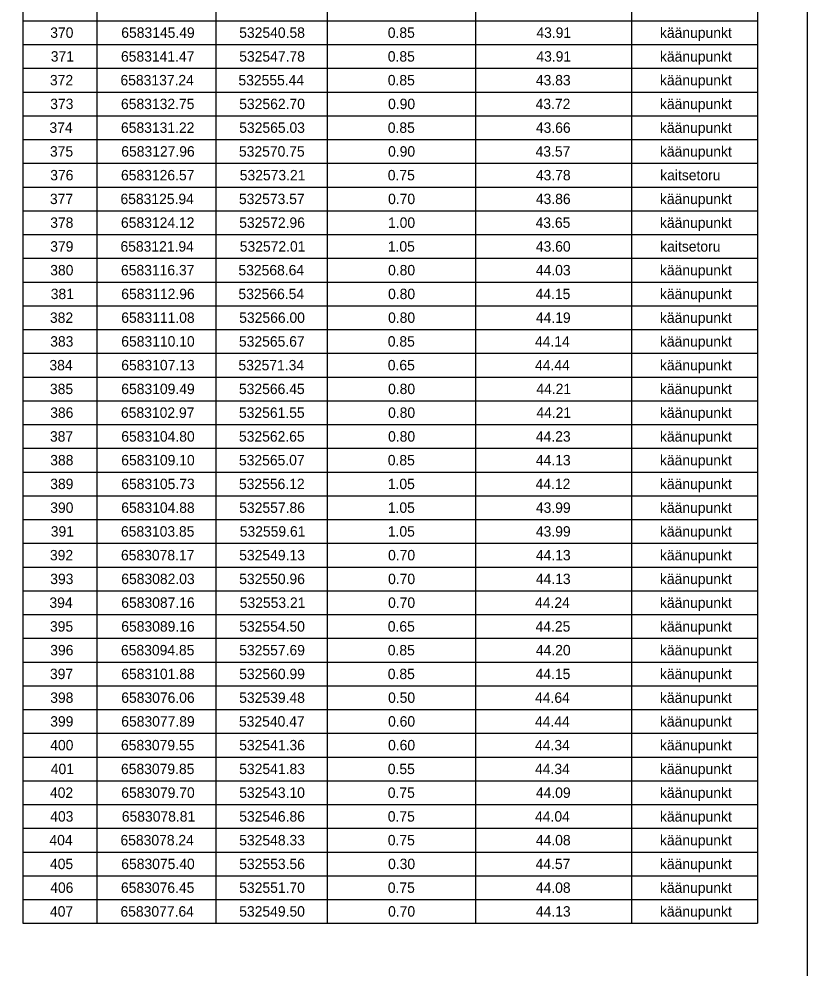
# Model space of a CAD drawing. Extents: x 532028 to 533559, y 6581810 to 6583914.
# Drawn here: x 532715.5 to 532768.6, y 6583005.9 to 6583069.9 of the extents above; entities that cross this region are included whole.
import ezdxf

# ---------------------------------------------------------------- set-up
doc = ezdxf.new("R2010")
doc.units = 0
doc.layers.add('ABIJOONIS', color=7, linetype='Continuous')
doc.layers.add('VORMISTUS', color=7, linetype='Continuous')

msp = doc.modelspace()

# ---------------------------------------------------------------- linework, layer by layer
at = {"layer": 'ABIJOONIS'}
for p, q in [((532715.732, 6583132.223), (532715.732, 6583009.023)), ((532720.732, 6583132.223), (532720.732, 6583009.023)), ((532728.732, 6583132.223), (532728.732, 6583009.023)), ((532736.232, 6583132.223), (532736.232, 6583009.023)), ((532746.232, 6583132.223), (532746.232, 6583009.023)), ((532756.732, 6583132.223), (532756.732, 6583009.023)), ((532765.232, 6583132.223), (532765.232, 6583009.023)), ((532715.732, 6583069.823), (532765.232, 6583069.823)), ((532715.732, 6583068.223), (532765.232, 6583068.223)), ((532715.732, 6583066.623), (532765.232, 6583066.623)), ((532715.732, 6583065.023), (532765.232, 6583065.023)), ((532715.732, 6583063.423), (532765.232, 6583063.423)), ((532715.732, 6583061.823), (532765.232, 6583061.823)), ((532715.732, 6583060.223), (532765.232, 6583060.223)), ((532715.732, 6583058.623), (532765.232, 6583058.623)), ((532715.732, 6583057.023), (532765.232, 6583057.023)), ((532715.732, 6583055.423), (532765.232, 6583055.423)), ((532715.732, 6583053.823), (532765.232, 6583053.823)), ((532715.732, 6583052.223), (532765.232, 6583052.223)), ((532715.732, 6583050.623), (532765.232, 6583050.623)), ((532715.732, 6583049.023), (532765.232, 6583049.023)), ((532715.732, 6583047.423), (532765.232, 6583047.423)), ((532715.732, 6583045.823), (532765.232, 6583045.823)), ((532715.732, 6583044.223), (532765.232, 6583044.223)), ((532715.732, 6583042.623), (532765.232, 6583042.623)), ((532715.732, 6583041.023), (532765.232, 6583041.023)), ((532715.732, 6583039.423), (532765.232, 6583039.423)), ((532715.732, 6583037.823), (532765.232, 6583037.823)), ((532715.732, 6583036.223), (532765.232, 6583036.223)), ((532715.732, 6583034.623), (532765.232, 6583034.623)), ((532715.732, 6583033.023), (532765.232, 6583033.023)), ((532715.732, 6583031.423), (532765.232, 6583031.423)), ((532715.732, 6583029.823), (532765.232, 6583029.823)), ((532715.732, 6583028.223), (532765.232, 6583028.223)), ((532715.732, 6583026.623), (532765.232, 6583026.623)), ((532715.732, 6583025.023), (532765.232, 6583025.023)), ((532715.732, 6583023.423), (532765.232, 6583023.423)), ((532715.732, 6583021.823), (532765.232, 6583021.823)), ((532715.732, 6583020.223), (532765.232, 6583020.223)), ((532715.732, 6583018.623), (532765.232, 6583018.623)), ((532715.732, 6583017.023), (532765.232, 6583017.023)), ((532715.732, 6583015.423), (532765.232, 6583015.423)), ((532715.732, 6583013.823), (532765.232, 6583013.823)), ((532715.732, 6583012.223), (532765.232, 6583012.223)), ((532715.732, 6583010.623), (532765.232, 6583010.623)), ((532715.732, 6583009.023), (532765.232, 6583009.023))]:
    msp.add_line(p, q, dxfattribs=at)
at = {"layer": 'VORMISTUS'}
msp.add_lwpolyline([(532186.558, 6582908.294), (532186.558, 6583323.794), (532768.558, 6583323.794), (532768.558, 6582908.294)], close=True, dxfattribs=at)

# ---------------------------------------------------------------- texts
at = {"layer": 'ABIJOONIS'}
for s, p in [('370', (532717.585, 6583068.673)), ('6583145.49', (532722.37, 6583068.673)), ('532540.58', (532730.315, 6583068.673)), ('0.85', (532740.322, 6583068.673)), ('43.91', (532750.33, 6583068.673)), ('käänupunkt', (532758.652, 6583068.673)), ('371', (532717.62, 6583067.073)), ('6583141.47', (532722.352, 6583067.073)), ('532547.78', (532730.315, 6583067.073)), ('0.85', (532740.322, 6583067.073)), ('43.91', (532750.33, 6583067.073)), ('käänupunkt', (532758.652, 6583067.073)), ('372', (532717.567, 6583065.473)), ('6583137.24', (532722.317, 6583065.473)), ('532555.44', (532730.262, 6583065.473)), ('0.85', (532740.322, 6583065.473)), ('43.83', (532750.295, 6583065.473)), ('käänupunkt', (532758.652, 6583065.473)), ('373', (532717.585, 6583063.873)), ('6583132.75', (532722.352, 6583063.873)), ('532562.70', (532730.315, 6583063.873)), ('0.90', (532740.34, 6583063.873)), ('43.72', (532750.277, 6583063.873)), ('käänupunkt', (532758.652, 6583063.873)), ('374', (532717.532, 6583062.273)), ('6583131.22', (532722.352, 6583062.273)), ('532565.03', (532730.315, 6583062.273)), ('0.85', (532740.322, 6583062.273)), ('43.66', (532750.295, 6583062.273)), ('käänupunkt', (532758.652, 6583062.273)), ('375', (532717.567, 6583060.673)), ('6583127.96', (532722.37, 6583060.673)), ('532570.75', (532730.297, 6583060.673)), ('0.90', (532740.34, 6583060.673)), ('43.57', (532750.277, 6583060.673)), ('käänupunkt', (532758.652, 6583060.673)), ('376', (532717.585, 6583059.073)), ('6583126.57', (532722.352, 6583059.073)), ('532573.21', (532730.35, 6583059.073)), ('0.75', (532740.322, 6583059.073)), ('43.78', (532750.295, 6583059.073)), ('kaitsetoru', (532758.67, 6583059.073)), ('377', (532717.567, 6583057.473)), ('6583125.94', (532722.317, 6583057.473)), ('532573.57', (532730.297, 6583057.473)), ('0.70', (532740.34, 6583057.473)), ('43.86', (532750.295, 6583057.473)), ('käänupunkt', (532758.652, 6583057.473)), ('378', (532717.585, 6583055.873)), ('6583124.12', (532722.352, 6583055.873)), ('532572.96', (532730.315, 6583055.873)), ('1.00', (532740.34, 6583055.873)), ('43.65', (532750.277, 6583055.873)), ('käänupunkt', (532758.652, 6583055.873)), ('379', (532717.585, 6583054.273)), ('6583121.94', (532722.317, 6583054.273)), ('532572.01', (532730.35, 6583054.273)), ('1.05', (532740.322, 6583054.273)), ('43.60', (532750.295, 6583054.273)), ('kaitsetoru', (532758.67, 6583054.273)), ('380', (532717.585, 6583052.673)), ('6583116.37', (532722.352, 6583052.673)), ('532568.64', (532730.262, 6583052.673)), ('0.80', (532740.34, 6583052.673)), ('44.03', (532750.295, 6583052.673)), ('käänupunkt', (532758.652, 6583052.673)), ('381', (532717.62, 6583051.073)), ('6583112.96', (532722.37, 6583051.073)), ('532566.54', (532730.262, 6583051.073)), ('0.80', (532740.34, 6583051.073)), ('44.15', (532750.277, 6583051.073)), ('käänupunkt', (532758.652, 6583051.073)), ('382', (532717.567, 6583049.473)), ('6583111.08', (532722.37, 6583049.473)), ('532566.00', (532730.315, 6583049.473)), ('0.80', (532740.34, 6583049.473)), ('44.19', (532750.295, 6583049.473)), ('käänupunkt', (532758.652, 6583049.473)), ('383', (532717.585, 6583047.873)), ('6583110.10', (532722.37, 6583047.873)), ('532565.67', (532730.297, 6583047.873)), ('0.85', (532740.322, 6583047.873)), ('44.14', (532750.242, 6583047.873)), ('käänupunkt', (532758.652, 6583047.873)), ('384', (532717.532, 6583046.273)), ('6583107.13', (532722.37, 6583046.273)), ('532571.34', (532730.262, 6583046.273)), ('0.65', (532740.322, 6583046.273)), ('44.44', (532750.242, 6583046.273)), ('käänupunkt', (532758.652, 6583046.273)), ('385', (532717.567, 6583044.673)), ('6583109.49', (532722.37, 6583044.673)), ('532566.45', (532730.297, 6583044.673)), ('0.80', (532740.34, 6583044.673)), ('44.21', (532750.33, 6583044.673)), ('käänupunkt', (532758.652, 6583044.673)), ('386', (532717.585, 6583043.073)), ('6583102.97', (532722.352, 6583043.073)), ('532561.55', (532730.297, 6583043.073)), ('0.80', (532740.34, 6583043.073)), ('44.21', (532750.33, 6583043.073)), ('käänupunkt', (532758.652, 6583043.073)), ('387', (532717.567, 6583041.473)), ('6583104.80', (532722.37, 6583041.473)), ('532562.65', (532730.297, 6583041.473)), ('0.80', (532740.34, 6583041.473)), ('44.23', (532750.295, 6583041.473)), ('käänupunkt', (532758.652, 6583041.473)), ('388', (532717.585, 6583039.873)), ('6583109.10', (532722.37, 6583039.873)), ('532565.07', (532730.297, 6583039.873)), ('0.85', (532740.322, 6583039.873)), ('44.13', (532750.295, 6583039.873)), ('käänupunkt', (532758.652, 6583039.873)), ('389', (532717.585, 6583038.273)), ('6583105.73', (532722.37, 6583038.273)), ('532556.12', (532730.297, 6583038.273)), ('1.05', (532740.322, 6583038.273)), ('44.12', (532750.277, 6583038.273)), ('käänupunkt', (532758.652, 6583038.273)), ('390', (532717.585, 6583036.673)), ('6583104.88', (532722.37, 6583036.673)), ('532557.86', (532730.315, 6583036.673)), ('1.05', (532740.322, 6583036.673)), ('43.99', (532750.295, 6583036.673)), ('käänupunkt', (532758.652, 6583036.673)), ('391', (532717.62, 6583035.073)), ('6583103.85', (532722.352, 6583035.073)), ('532559.61', (532730.35, 6583035.073)), ('1.05', (532740.322, 6583035.073)), ('43.99', (532750.295, 6583035.073)), ('käänupunkt', (532758.652, 6583035.073)), ('392', (532717.567, 6583033.473)), ('6583078.17', (532722.352, 6583033.473)), ('532549.13', (532730.315, 6583033.473)), ('0.70', (532740.34, 6583033.473)), ('44.13', (532750.295, 6583033.473)), ('käänupunkt', (532758.652, 6583033.473)), ('393', (532717.585, 6583031.873)), ('6583082.03', (532722.37, 6583031.873)), ('532550.96', (532730.315, 6583031.873)), ('0.70', (532740.34, 6583031.873)), ('44.13', (532750.295, 6583031.873)), ('käänupunkt', (532758.652, 6583031.873)), ('394', (532717.532, 6583030.273)), ('6583087.16', (532722.37, 6583030.273)), ('532553.21', (532730.35, 6583030.273)), ('0.70', (532740.34, 6583030.273)), ('44.24', (532750.242, 6583030.273)), ('käänupunkt', (532758.652, 6583030.273)), ('395', (532717.567, 6583028.673)), ('6583089.16', (532722.37, 6583028.673)), ('532554.50', (532730.315, 6583028.673)), ('0.65', (532740.322, 6583028.673)), ('44.25', (532750.277, 6583028.673)), ('käänupunkt', (532758.652, 6583028.673)), ('396', (532717.585, 6583027.073)), ('6583094.85', (532722.352, 6583027.073)), ('532557.69', (532730.315, 6583027.073)), ('0.85', (532740.322, 6583027.073)), ('44.20', (532750.295, 6583027.073)), ('käänupunkt', (532758.652, 6583027.073)), ('397', (532717.567, 6583025.473)), ('6583101.88', (532722.37, 6583025.473)), ('532560.99', (532730.315, 6583025.473)), ('0.85', (532740.322, 6583025.473)), ('44.15', (532750.277, 6583025.473)), ('käänupunkt', (532758.652, 6583025.473)), ('398', (532717.585, 6583023.873)), ('6583076.06', (532722.37, 6583023.873)), ('532539.48', (532730.315, 6583023.873)), ('0.50', (532740.34, 6583023.873)), ('44.64', (532750.242, 6583023.873)), ('käänupunkt', (532758.652, 6583023.873)), ('399', (532717.585, 6583022.273)), ('6583077.89', (532722.37, 6583022.273)), ('532540.47', (532730.297, 6583022.273)), ('0.60', (532740.34, 6583022.273)), ('44.44', (532750.242, 6583022.273)), ('käänupunkt', (532758.652, 6583022.273)), ('400', (532717.585, 6583020.673)), ('6583079.55', (532722.352, 6583020.673)), ('532541.36', (532730.315, 6583020.673)), ('0.60', (532740.34, 6583020.673)), ('44.34', (532750.242, 6583020.673)), ('käänupunkt', (532758.652, 6583020.673)), ('401', (532717.62, 6583019.073)), ('6583079.85', (532722.352, 6583019.073)), ('532541.83', (532730.315, 6583019.073)), ('0.55', (532740.322, 6583019.073)), ('44.34', (532750.242, 6583019.073)), ('käänupunkt', (532758.652, 6583019.073)), ('402', (532717.567, 6583017.473)), ('6583079.70', (532722.37, 6583017.473)), ('532543.10', (532730.315, 6583017.473)), ('0.75', (532740.322, 6583017.473)), ('44.09', (532750.295, 6583017.473)), ('käänupunkt', (532758.652, 6583017.473)), ('403', (532717.585, 6583015.873)), ('6583078.81', (532722.405, 6583015.873)), ('532546.86', (532730.315, 6583015.873)), ('0.75', (532740.322, 6583015.873)), ('44.04', (532750.242, 6583015.873)), ('käänupunkt', (532758.652, 6583015.873)), ('404', (532717.532, 6583014.273)), ('6583078.24', (532722.317, 6583014.273)), ('532548.33', (532730.315, 6583014.273)), ('0.75', (532740.322, 6583014.273)), ('44.08', (532750.295, 6583014.273)), ('käänupunkt', (532758.652, 6583014.273)), ('405', (532717.567, 6583012.673)), ('6583075.40', (532722.37, 6583012.673)), ('532553.56', (532730.315, 6583012.673)), ('0.30', (532740.34, 6583012.673)), ('44.57', (532750.277, 6583012.673)), ('käänupunkt', (532758.652, 6583012.673)), ('406', (532717.585, 6583011.073)), ('6583076.45', (532722.352, 6583011.073)), ('532551.70', (532730.315, 6583011.073)), ('0.75', (532740.322, 6583011.073)), ('44.08', (532750.295, 6583011.073)), ('käänupunkt', (532758.652, 6583011.073)), ('407', (532717.567, 6583009.473)), ('6583077.64', (532722.317, 6583009.473)), ('532549.50', (532730.315, 6583009.473)), ('0.70', (532740.34, 6583009.473)), ('44.13', (532750.295, 6583009.473)), ('käänupunkt', (532758.652, 6583009.473))]:
    msp.add_text(s, height=0.7, dxfattribs=at).set_placement(p)

doc.saveas('drawing.dxf')
